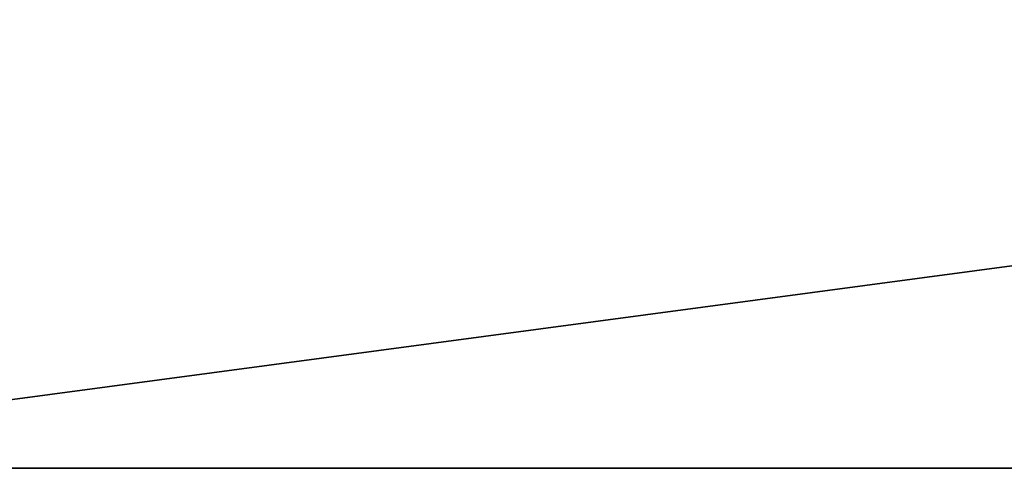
# Model space of a CAD drawing. Header units: millimetres. Extents: x -150 to 150, y -85 to 1149.
# Tile 448 of 656: x -57.229 to -56.35, y 1007.9 to 1008.3. Entities that reach past the tile are written whole.
import ezdxf

# ---------------------------------------------------------------- set-up
doc = ezdxf.new("R2010")
doc.units = ezdxf.units.MM
doc.header["$LTSCALE"] = 21.359881
doc.layers.add('9022', color=7, linetype='CONTINUOUS')
doc.layers.add('9025', color=7, linetype='CONTINUOUS')

msp = doc.modelspace()

# ---------------------------------------------------------------- linework, layer by layer
at = {"layer": '9022', "linetype": 'CONTINUOUS'}
for points in [[(-57.6942, 1007.9, 161.3017), (-46.58738, 1007.9, 157.18449), (-68.23326, 1007.9, 433.8322), (-57.6942, 1007.9, 161.3017)], [(-68.23326, 1007.9, 433.8322), (-46.58738, 1007.9, 157.18449), (-46.46939, 1007.9, 442.85394), (-68.23326, 1007.9, 433.8322)]]:
    msp.add_3dface(points, dxfattribs=at)
at = {"layer": '9025', "linetype": 'CONTINUOUS'}
for points in [[(-57.6942, 1007.9, 161.3017), (-68.23326, 1009.4, 166.1678), (-46.46939, 1009.4, 157.14606), (-57.6942, 1007.9, 161.3017)], [(-68.23326, 1007.9, 433.8322), (-46.46939, 1007.9, 442.85394), (-57.6942, 1009.4, 438.6983), (-68.23326, 1007.9, 433.8322)], [(-46.58738, 1007.9, 157.18449), (-57.6942, 1007.9, 161.3017), (-46.46939, 1009.4, 157.14606), (-46.58738, 1007.9, 157.18449)], [(-46.46939, 1007.9, 442.85394), (-46.58738, 1009.4, 442.81551), (-57.6942, 1009.4, 438.6983), (-46.46939, 1007.9, 442.85394)]]:
    msp.add_3dface(points, dxfattribs=at)

doc.saveas('drawing.dxf')
